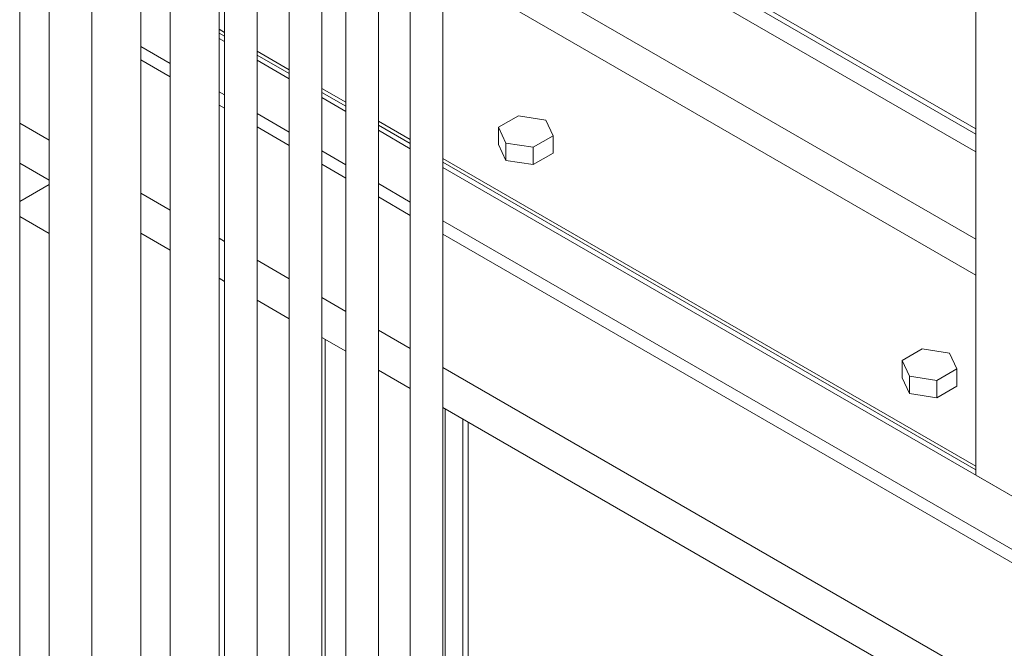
# Model space of a CAD drawing. Header units: millimetres. Extents: x 525 to 29324, y 175 to 20618.
# Tile 355 of 588: x 21054 to 21657, y 12347 to 12732. Entities that reach past the tile are written whole.
import ezdxf

# ---------------------------------------------------------------- set-up
doc = ezdxf.new("R2010")
doc.units = ezdxf.units.MM
doc.linetypes.add('SLD-Continua', pattern=[0])

msp = doc.modelspace()

# ---------------------------------------------------------------- linework, layer by layer
at = {"color": 7, "linetype": 'SLD-Continua', "lineweight": 18, "ltscale": 35}
for p, q in [((21639.71, 12452.86), (21639.71, 13212.67)), ((21639.71, 12452.86), (21639.71, 13212.67)), ((21639.71, 12452.86), (21639.71, 13212.67)), ((21639.71, 12452.86), (21639.71, 13212.67)), ((21639.71, 12452.86), (21639.71, 13212.67)), ((21053.67, 12134.44), (21053.67, 13067.3)), ((21071.75, 13039.6), (21071.75, 12162.19)), ((21097.92, 13024.5), (21097.92, 12091.59)), ((21127.92, 12091.59), (21127.92, 13024.45)), ((21146, 13016.33), (21146, 12119.34)), ((21176, 12119.34), (21176, 12999.02)), ((21179.28, 12997.12), (21179.28, 12062.21)), ((21199.28, 12062.21), (21199.28, 12998.3)), ((21313.13, 12042.21), (21313.13, 12978.3)), ((21218.88, 12974.27), (21218.88, 12085.06)), ((21293.13, 12966.76), (21293.13, 12042.21)), ((21238.88, 12085.06), (21238.88, 12962.73)), ((21253.53, 12954.27), (21253.53, 12019.35)), ((21273.53, 12019.35), (21273.53, 12955.45)), ((21639.71, 12661.86), (21318.73, 12847.11)), ((21639.71, 12661.86), (21318.73, 12847.11)), ((21639.71, 12661.86), (21318.73, 12847.11)), ((21639.71, 12661.86), (21318.73, 12847.11)), ((21639.71, 12661.86), (21318.73, 12847.11)), ((21639.71, 12665.07), (21321.51, 12848.72)), ((21639.71, 12665.07), (21321.51, 12848.72)), ((21639.71, 12665.07), (21321.51, 12848.72)), ((21639.71, 12665.07), (21321.51, 12848.72)), ((21639.71, 12665.07), (21321.51, 12848.72)), ((21639.71, 12650.9), (21313.13, 12839.39)), ((21639.71, 12650.9), (21313.13, 12839.39)), ((21639.71, 12650.9), (21313.13, 12839.39)), ((21639.71, 12650.9), (21313.13, 12839.39)), ((21639.71, 12650.9), (21313.13, 12839.39)), ((21639.71, 12597.39), (21313.13, 12785.88)), ((21639.71, 12597.39), (21313.13, 12785.88)), ((21639.71, 12597.39), (21313.13, 12785.88)), ((21639.71, 12597.39), (21313.13, 12785.88)), ((21639.71, 12597.39), (21313.13, 12785.88)), ((21639.71, 12575.48), (21313.13, 12763.97)), ((21639.71, 12575.48), (21313.13, 12763.97)), ((21639.71, 12575.48), (21313.13, 12763.97)), ((21639.71, 12575.48), (21313.13, 12763.97)), ((21639.71, 12575.48), (21313.13, 12763.97)), ((21179.28, 12724.17), (21176, 12726.07)), ((21179.28, 12724.17), (21176, 12726.07)), ((21179.28, 12724.17), (21176, 12726.07)), ((21179.28, 12724.17), (21176, 12726.07)), ((21179.28, 12724.17), (21176, 12726.07)), ((21179.28, 12721.81), (21176, 12723.7)), ((21179.28, 12721.81), (21176, 12723.7)), ((21179.28, 12721.81), (21176, 12723.7)), ((21179.28, 12721.81), (21176, 12723.7)), ((21179.28, 12721.81), (21176, 12723.7)), ((21179.28, 12718.59), (21176, 12720.49)), ((21179.28, 12718.59), (21176, 12720.49)), ((21179.28, 12718.59), (21176, 12720.49)), ((21179.28, 12718.59), (21176, 12720.49)), ((21179.28, 12718.59), (21176, 12720.49)), ((21146, 12705.14), (21127.92, 12715.57)), ((21146, 12705.14), (21127.92, 12715.57)), ((21146, 12705.14), (21127.92, 12715.57)), ((21218.88, 12701.32), (21199.28, 12712.63)), ((21218.88, 12701.32), (21199.28, 12712.63)), ((21218.88, 12701.32), (21199.28, 12712.63)), ((21218.88, 12701.32), (21199.28, 12712.63)), ((21218.88, 12701.32), (21199.28, 12712.63)), ((21146, 12696.97), (21127.92, 12707.41)), ((21146, 12696.97), (21127.92, 12707.41)), ((21146, 12696.97), (21127.92, 12707.41)), ((21218.88, 12698.95), (21199.28, 12710.26)), ((21218.88, 12698.95), (21199.28, 12710.26)), ((21218.88, 12698.95), (21199.28, 12710.26)), ((21218.88, 12698.95), (21199.28, 12710.26)), ((21218.88, 12698.95), (21199.28, 12710.26)), ((21218.88, 12695.74), (21199.28, 12707.05)), ((21218.88, 12695.74), (21199.28, 12707.05)), ((21218.88, 12695.74), (21199.28, 12707.05)), ((21218.88, 12695.74), (21199.28, 12707.05)), ((21218.88, 12695.74), (21199.28, 12707.05)), ((21179.28, 12685.93), (21176, 12687.82)), ((21179.28, 12685.93), (21176, 12687.82)), ((21179.28, 12685.93), (21176, 12687.82)), ((21253.53, 12681.32), (21238.88, 12689.77)), ((21253.53, 12681.32), (21238.88, 12689.77)), ((21253.53, 12681.32), (21238.88, 12689.77)), ((21253.53, 12681.32), (21238.88, 12689.77)), ((21253.53, 12681.32), (21238.88, 12689.77)), ((21253.53, 12678.95), (21238.88, 12687.41)), ((21253.53, 12678.95), (21238.88, 12687.41)), ((21253.53, 12678.95), (21238.88, 12687.41)), ((21253.53, 12678.95), (21238.88, 12687.41)), ((21253.53, 12678.95), (21238.88, 12687.41)), ((21253.53, 12675.74), (21238.88, 12684.2)), ((21253.53, 12675.74), (21238.88, 12684.2)), ((21253.53, 12675.74), (21238.88, 12684.2)), ((21253.53, 12675.74), (21238.88, 12684.2)), ((21253.53, 12675.74), (21238.88, 12684.2)), ((21179.28, 12677.76), (21176, 12679.66)), ((21179.28, 12677.76), (21176, 12679.66)), ((21179.28, 12677.76), (21176, 12679.66)), ((21218.88, 12663.07), (21199.28, 12674.38)), ((21218.88, 12663.07), (21199.28, 12674.38)), ((21218.88, 12663.07), (21199.28, 12674.38)), ((21293.13, 12658.47), (21273.53, 12669.78)), ((21293.13, 12658.47), (21273.53, 12669.78)), ((21293.13, 12658.47), (21273.53, 12669.78)), ((21293.13, 12658.47), (21273.53, 12669.78)), ((21293.13, 12658.47), (21273.53, 12669.78)), ((21359.46, 12673.07), (21347.21, 12666)), ((21359.46, 12673.07), (21347.21, 12666)), ((21359.46, 12673.07), (21347.21, 12666)), ((21376.19, 12670.48), (21359.46, 12673.07)), ((21376.19, 12670.48), (21359.46, 12673.07)), ((21376.19, 12670.48), (21359.46, 12673.07)), ((21380.67, 12660.82), (21376.19, 12670.48)), ((21380.67, 12660.82), (21376.19, 12670.48)), ((21380.67, 12660.82), (21376.19, 12670.48)), ((21071.75, 12658.16), (21053.67, 12668.6)), ((21071.75, 12658.16), (21053.67, 12668.6)), ((21071.75, 12658.16), (21053.67, 12668.6)), ((21218.88, 12654.91), (21199.28, 12666.22)), ((21218.88, 12654.91), (21199.28, 12666.22)), ((21218.88, 12654.91), (21199.28, 12666.22)), ((21293.13, 12656.1), (21273.53, 12667.41)), ((21293.13, 12656.1), (21273.53, 12667.41)), ((21293.13, 12656.1), (21273.53, 12667.41)), ((21293.13, 12656.1), (21273.53, 12667.41)), ((21293.13, 12656.1), (21273.53, 12667.41)), ((21293.13, 12652.89), (21273.53, 12664.2)), ((21293.13, 12652.89), (21273.53, 12664.2)), ((21293.13, 12652.89), (21273.53, 12664.2)), ((21293.13, 12652.89), (21273.53, 12664.2)), ((21293.13, 12652.89), (21273.53, 12664.2)), ((21347.21, 12666), (21351.69, 12656.34)), ((21347.21, 12655.38), (21347.21, 12666)), ((21347.21, 12666), (21351.69, 12656.34)), ((21347.21, 12655.38), (21347.21, 12666)), ((21347.21, 12666), (21351.69, 12656.34)), ((21347.21, 12655.38), (21347.21, 12666)), ((21368.42, 12653.75), (21380.67, 12660.82)), ((21368.42, 12653.75), (21380.67, 12660.82)), ((21368.42, 12653.75), (21380.67, 12660.82)), ((21380.67, 12650.21), (21380.67, 12660.82)), ((21380.67, 12650.21), (21380.67, 12660.82)), ((21380.67, 12650.21), (21380.67, 12660.82)), ((21253.53, 12643.08), (21238.88, 12651.53)), ((21253.53, 12643.08), (21238.88, 12651.53)), ((21253.53, 12643.08), (21238.88, 12651.53)), ((21347.21, 12655.38), (21351.69, 12645.73)), ((21347.21, 12655.38), (21351.69, 12645.73)), ((21347.21, 12655.38), (21351.69, 12645.73)), ((21351.69, 12656.34), (21368.42, 12653.75)), ((21351.69, 12645.73), (21351.69, 12656.34)), ((21351.69, 12645.73), (21351.69, 12656.34)), ((21351.69, 12656.34), (21368.42, 12653.75)), ((21351.69, 12656.34), (21368.42, 12653.75)), ((21351.69, 12645.73), (21351.69, 12656.34)), ((21368.42, 12643.14), (21368.42, 12653.75)), ((21368.42, 12643.14), (21368.42, 12653.75)), ((21368.42, 12643.14), (21368.42, 12653.75)), ((21639.71, 12458.44), (21313.13, 12646.92)), ((21639.71, 12458.44), (21313.13, 12646.92)), ((21639.71, 12458.44), (21313.13, 12646.92)), ((21639.71, 12458.44), (21313.13, 12646.92)), ((21639.71, 12458.44), (21313.13, 12646.92)), ((21351.69, 12645.73), (21368.42, 12643.14)), ((21351.69, 12645.73), (21368.42, 12643.14)), ((21351.69, 12645.73), (21368.42, 12643.14)), ((21368.42, 12643.14), (21380.67, 12650.21)), ((21368.42, 12643.14), (21380.67, 12650.21)), ((21368.42, 12643.14), (21380.67, 12650.21)), ((21071.75, 12633.66), (21053.67, 12644.09)), ((21071.75, 12633.66), (21053.67, 12644.09)), ((21071.75, 12633.66), (21053.67, 12644.09)), ((21071.75, 12633.66), (21053.67, 12644.09)), ((21071.75, 12633.66), (21053.67, 12644.09)), ((21071.75, 12633.66), (21053.67, 12644.09)), ((21253.53, 12634.91), (21238.88, 12643.37)), ((21253.53, 12634.91), (21238.88, 12643.37)), ((21253.53, 12634.91), (21238.88, 12643.37)), ((21639.71, 12456.07), (21313.13, 12644.56)), ((21639.71, 12456.07), (21313.13, 12644.56)), ((21639.71, 12456.07), (21313.13, 12644.56)), ((21639.71, 12456.07), (21313.13, 12644.56)), ((21639.71, 12456.07), (21313.13, 12644.56)), ((23053.92, 11636.65), (21313.13, 12641.34)), ((23053.92, 11636.65), (21313.13, 12641.34)), ((23053.92, 11636.65), (21313.13, 12641.34)), ((23053.92, 11636.65), (21313.13, 12641.34)), ((23053.92, 11636.65), (21313.13, 12641.34)), ((21071.75, 12631.03), (21053.67, 12620.6)), ((21071.75, 12631.03), (21053.67, 12620.6)), ((21071.75, 12631.03), (21053.67, 12620.6)), ((21071.75, 12631.03), (21053.67, 12620.6)), ((21071.75, 12631.03), (21053.67, 12620.6)), ((21071.75, 12631.03), (21053.67, 12620.6)), ((21293.13, 12620.22), (21273.53, 12631.53)), ((21293.13, 12620.22), (21273.53, 12631.53)), ((21293.13, 12620.22), (21273.53, 12631.53)), ((21146, 12615.31), (21127.92, 12625.75)), ((21146, 12615.31), (21127.92, 12625.75)), ((21146, 12615.31), (21127.92, 12625.75)), ((21293.13, 12612.06), (21273.53, 12623.37)), ((21293.13, 12612.06), (21273.53, 12623.37)), ((21293.13, 12612.06), (21273.53, 12623.37)), ((21071.75, 12601.01), (21053.67, 12611.45)), ((21071.75, 12601.01), (21053.67, 12611.45)), ((21071.75, 12601.01), (21053.67, 12611.45)), ((21071.75, 12601.01), (21053.67, 12611.45)), ((21071.75, 12601.01), (21053.67, 12611.45)), ((21071.75, 12601.01), (21053.67, 12611.45)), ((23053.92, 11603.99), (21313.13, 12608.68)), ((23053.92, 11603.99), (21313.13, 12608.68)), ((23053.92, 11603.99), (21313.13, 12608.68)), ((21146, 12590.81), (21127.92, 12601.24)), ((21146, 12590.81), (21127.92, 12601.24)), ((21146, 12590.81), (21127.92, 12601.24)), ((21146, 12590.81), (21127.92, 12601.24)), ((21146, 12590.81), (21127.92, 12601.24)), ((21146, 12590.81), (21127.92, 12601.24)), ((21179.28, 12596.1), (21176, 12598)), ((21179.28, 12596.1), (21176, 12598)), ((21179.28, 12596.1), (21176, 12598)), ((23046.85, 11599.91), (21313.13, 12600.52)), ((23046.85, 11599.91), (21313.13, 12600.52)), ((23046.85, 11599.91), (21313.13, 12600.52)), ((21218.88, 12573.25), (21199.28, 12584.56)), ((21218.88, 12573.25), (21199.28, 12584.56)), ((21218.88, 12573.25), (21199.28, 12584.56)), ((21179.28, 12571.6), (21176, 12573.49)), ((21179.28, 12571.6), (21176, 12573.49)), ((21179.28, 12571.6), (21176, 12573.49)), ((21179.28, 12571.6), (21176, 12573.49)), ((21179.28, 12571.6), (21176, 12573.49)), ((21179.28, 12571.6), (21176, 12573.49)), ((21253.53, 12553.25), (21238.88, 12561.7)), ((21253.53, 12553.25), (21238.88, 12561.7)), ((21253.53, 12553.25), (21238.88, 12561.7)), ((21218.88, 12548.74), (21199.28, 12560.05)), ((21218.88, 12548.74), (21199.28, 12560.05)), ((21218.88, 12548.74), (21199.28, 12560.05)), ((21218.88, 12548.74), (21199.28, 12560.05)), ((21218.88, 12548.74), (21199.28, 12560.05)), ((21218.88, 12548.74), (21199.28, 12560.05)), ((21253.53, 12528.75), (21238.88, 12537.2)), ((21253.53, 12528.75), (21238.88, 12537.2)), ((21253.53, 12528.75), (21238.88, 12537.2)), ((21253.53, 12528.75), (21238.88, 12537.2)), ((21253.53, 12528.75), (21238.88, 12537.2)), ((21253.53, 12528.75), (21238.88, 12537.2)), ((21293.13, 12530.4), (21273.53, 12541.71)), ((21293.13, 12530.4), (21273.53, 12541.71)), ((21293.13, 12530.4), (21273.53, 12541.71)), ((21240.92, 12536.02), (21240.92, 12119.53)), ((21240.92, 12536.02), (21240.92, 12119.53)), ((21240.92, 12536.02), (21240.92, 12119.53)), ((21240.92, 12536.02), (21240.92, 12119.53)), ((21240.92, 12536.02), (21240.92, 12119.53)), ((21240.92, 12536.02), (21240.92, 12119.53)), ((21606.94, 12530.23), (21594.7, 12523.16)), ((21606.94, 12530.23), (21594.7, 12523.16)), ((21606.94, 12530.23), (21594.7, 12523.16)), ((21623.67, 12527.64), (21606.94, 12530.23)), ((21623.67, 12527.64), (21606.94, 12530.23)), ((21623.67, 12527.64), (21606.94, 12530.23)), ((21628.16, 12517.99), (21623.67, 12527.64)), ((21628.16, 12517.99), (21623.67, 12527.64)), ((21628.16, 12517.99), (21623.67, 12527.64)), ((23046.85, 11518.24), (21313.13, 12518.85)), ((23046.85, 11518.24), (21313.13, 12518.85)), ((23046.85, 11518.24), (21313.13, 12518.85)), ((21594.7, 12523.16), (21599.18, 12513.51)), ((21594.7, 12512.55), (21594.7, 12523.16)), ((21594.7, 12523.16), (21599.18, 12513.51)), ((21594.7, 12512.55), (21594.7, 12523.16)), ((21594.7, 12523.16), (21599.18, 12513.51)), ((21594.7, 12512.55), (21594.7, 12523.16)), ((21293.13, 12505.89), (21273.53, 12517.2)), ((21293.13, 12505.89), (21273.53, 12517.2)), ((21293.13, 12505.89), (21273.53, 12517.2)), ((21293.13, 12505.89), (21273.53, 12517.2)), ((21293.13, 12505.89), (21273.53, 12517.2)), ((21293.13, 12505.89), (21273.53, 12517.2)), ((21594.7, 12512.55), (21599.18, 12502.89)), ((21594.7, 12512.55), (21599.18, 12502.89)), ((21594.7, 12512.55), (21599.18, 12502.89)), ((21599.18, 12513.51), (21615.91, 12510.92)), ((21599.18, 12502.89), (21599.18, 12513.51)), ((21599.18, 12502.89), (21599.18, 12513.51)), ((21599.18, 12513.51), (21615.91, 12510.92)), ((21599.18, 12502.89), (21599.18, 12513.51)), ((21599.18, 12513.51), (21615.91, 12510.92)), ((21615.91, 12510.92), (21628.16, 12517.99)), ((21615.91, 12510.92), (21628.16, 12517.99)), ((21615.91, 12510.92), (21628.16, 12517.99)), ((21628.16, 12507.37), (21628.16, 12517.99)), ((21628.16, 12507.37), (21628.16, 12517.99)), ((21628.16, 12507.37), (21628.16, 12517.99)), ((21615.91, 12500.3), (21615.91, 12510.92)), ((21615.91, 12500.3), (21615.91, 12510.92)), ((21615.91, 12500.3), (21615.91, 12510.92)), ((21615.91, 12500.3), (21628.16, 12507.37)), ((21615.91, 12500.3), (21628.16, 12507.37)), ((21615.91, 12500.3), (21628.16, 12507.37)), ((21599.18, 12502.89), (21615.91, 12500.3)), ((21599.18, 12502.89), (21615.91, 12500.3)), ((21599.18, 12502.89), (21615.91, 12500.3)), ((23053.92, 11489.66), (21313.13, 12494.35)), ((23053.92, 11489.66), (21313.13, 12494.35)), ((23053.92, 11489.66), (21313.13, 12494.35)), ((23053.92, 11489.66), (21313.13, 12494.35)), ((23053.92, 11489.66), (21313.13, 12494.35)), ((23053.92, 11489.66), (21313.13, 12494.35)), ((21314.48, 12493.57), (21314.48, 12077.08)), ((21314.48, 12493.57), (21314.48, 12077.08)), ((21314.48, 12493.57), (21314.48, 12077.08)), ((21314.48, 12493.57), (21314.48, 12077.08)), ((21314.48, 12493.57), (21314.48, 12077.08)), ((21314.48, 12493.57), (21314.48, 12077.08)), ((21325.32, 12487.31), (21325.32, 12070.82)), ((21325.32, 12487.31), (21325.32, 12070.82)), ((21325.32, 12487.31), (21325.32, 12070.82)), ((21325.32, 12487.31), (21325.32, 12070.82)), ((21325.32, 12487.31), (21325.32, 12070.82)), ((21325.32, 12487.31), (21325.32, 12070.82)), ((21328.58, 12485.43), (21328.58, 12068.94)), ((21328.58, 12485.43), (21328.58, 12068.94)), ((21328.58, 12485.43), (21328.58, 12068.94)), ((21328.58, 12485.43), (21328.58, 12068.94)), ((21328.58, 12485.43), (21328.58, 12068.94)), ((21328.58, 12485.43), (21328.58, 12068.94)), ((21639.71, 12452.86), (21703.35, 12416.13)), ((21639.71, 12452.86), (21703.35, 12416.13)), ((21639.71, 12452.86), (21703.35, 12416.13)), ((21639.71, 12452.86), (21703.35, 12416.13)), ((21639.71, 12452.86), (21703.35, 12416.13))]:
    msp.add_line(p, q, dxfattribs=at)

doc.saveas('drawing.dxf')
